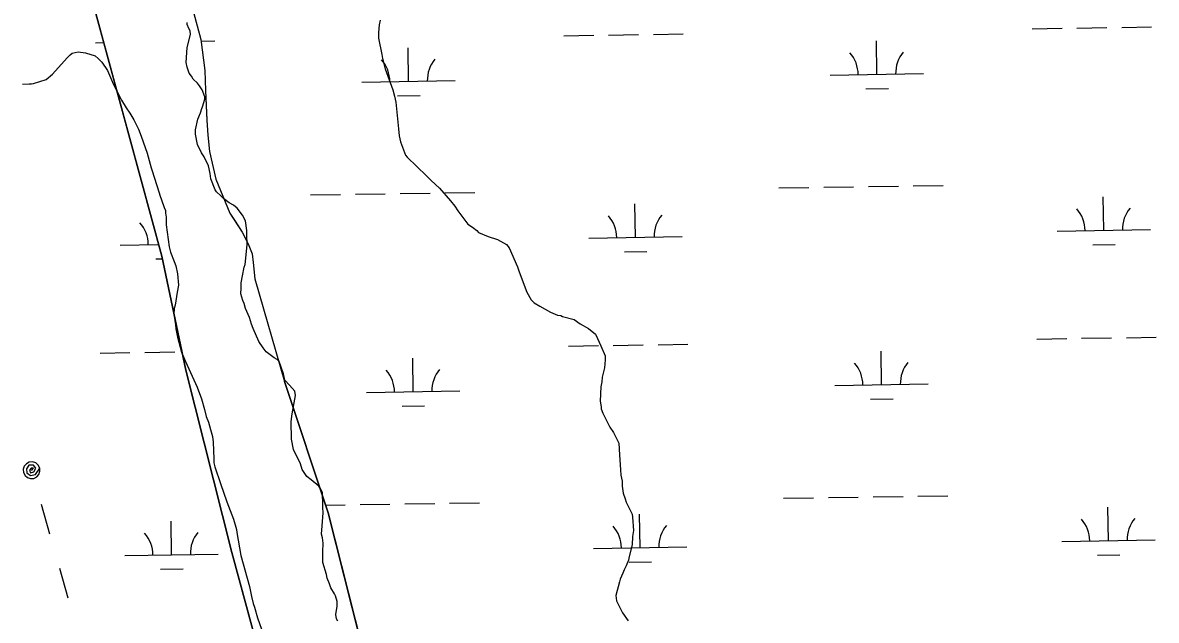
# Model space of a CAD drawing. Extents: x 3807117 to 3845308, y 337856 to 363736.
# Drawn here: x 3834768 to 3835982, y 348302 to 348942 of the extents above; entities that cross this region are included whole.
import ezdxf

# ---------------------------------------------------------------- set-up
doc = ezdxf.new("R2010")
doc.units = 0
for name, color, linetype in [('V-SITE-VEGE', 7, 'Continuous'), ('V-TOPO-SHOR', 7, 'Continuous'), ('V-UTIL-LINE', 7, 'Continuous'), ('V-WETL-SWMP', 7, 'Continuous')]:
    doc.layers.add(name, color=color, linetype=linetype)

msp = doc.modelspace()

# ---------------------------------------------------------------- linework, layer by layer
at = {"layer": 'V-SITE-VEGE'}
for points in [[(3834988.7, 348749.2), (3834982.7, 348753.8), (3834979.9, 348756.6), (3834975.3, 348760.7), (3834973.9, 348763.1), (3834969.3, 348774.6), (3834968.4, 348780.6), (3834966.5, 348788.8), (3834961.9, 348798.5), (3834959.1, 348802.7), (3834955, 348811.4), (3834952.6, 348822.5), (3834952.6, 348827.1), (3834955.4, 348838.6), (3834958.1, 348845.5), (3834959.5, 348850.1), (3834960.4, 348852), (3834962.7, 348860.3), (3834962.7, 348862.6), (3834959.9, 348870), (3834957.2, 348874.6), (3834954.9, 348877.3), (3834950.2, 348881.5), (3834948.4, 348884.7), (3834946.1, 348887.9), (3834943.8, 348894.4), (3834942.8, 348899.4), (3834943.7, 348915.6), (3834947.4, 348929.4), (3834946.9, 348933.5), (3834945.6, 348935.8), (3834943.7, 348940), (3834943.7, 348942.3)], [(3835150.6, 348944.9), (3835149.7, 348939.8), (3835148.8, 348931.5), (3835148.8, 348925.6), (3835152.5, 348908), (3835153, 348903.9), (3835155.8, 348892.8), (3835164.1, 348870.3), (3835166, 348863.4), (3835167.4, 348856.9), (3835169.2, 348838.9), (3835170.2, 348828.3), (3835171.1, 348821), (3835172.5, 348814.5), (3835177.6, 348800.2), (3835179.4, 348797.9), (3835200.2, 348778.1), (3835205.3, 348773.1), (3835214.1, 348764.8), (3835226.1, 348751), (3835230.7, 348745.5), (3835233.9, 348740.4), (3835244.5, 348726.1), (3835249.6, 348722.9), (3835254.2, 348719.2), (3835256.1, 348717.4), (3835266.2, 348712.8), (3835276.4, 348709.6), (3835286.1, 348704.5), (3835288.8, 348700.8), (3835297.6, 348680.6), (3835299.5, 348675.1), (3835307.8, 348653.4), (3835312.4, 348645.1), (3835315.7, 348641.9), (3835321.7, 348638.2), (3835333.2, 348631.8), (3835340.6, 348628.6), (3835344.2, 348628.1), (3835346.1, 348627.2), (3835358.5, 348624), (3835365, 348619.4), (3835373.8, 348614.3), (3835381.2, 348608.3), (3835383.5, 348603.7), (3835387.2, 348595.9), (3835391.8, 348584.9), (3835391.8, 348580.7), (3835390.9, 348572), (3835388.6, 348562.3), (3835388.1, 348557.2), (3835387.2, 348551.7), (3835386.3, 348536.5), (3835387.3, 348530.5), (3835387.3, 348528.2), (3835389.1, 348523.6), (3835396.5, 348508.4), (3835400.7, 348502.8), (3835406.2, 348491.3), (3835407.2, 348478.9), (3835408.1, 348462.7), (3835408.6, 348457.2), (3835410, 348450.8), (3835410, 348445.2), (3835410.9, 348437.9), (3835413.2, 348431.9), (3835414.2, 348428.2), (3835420.6, 348415.3), (3835421.1, 348412.1), (3835422, 348397.8), (3835421.1, 348391.3), (3835420.7, 348382.6), (3835417.5, 348370.1), (3835416.6, 348366), (3835414.3, 348360), (3835412, 348355.8), (3835410.6, 348352.1), (3835407.8, 348345.7), (3835406.9, 348342.9), (3835403.2, 348328.2), (3835403.7, 348322.6), (3835410.2, 348309.7), (3835416.2, 348301)], [(3834767.3, 348876.1), (3834774.6, 348876.6), (3834777, 348876.6), (3834779.3, 348877.1), (3834792.6, 348881.2), (3834799.5, 348886.8), (3834815.2, 348904.3), (3834818.4, 348907.5), (3834820.7, 348909.4), (3834827.1, 348910.8), (3834835, 348909.9), (3834845.1, 348906.7), (3834848.4, 348903.9), (3834852.5, 348899.8), (3834858.5, 348891), (3834865, 348875.8), (3834873.3, 348859.2), (3834878.4, 348850.9), (3834882.5, 348845), (3834886.7, 348838), (3834891.8, 348827.9), (3834894.6, 348820.5), (3834901.1, 348802.1), (3834905.2, 348786.5), (3834906.6, 348782.3), (3834908, 348777.7), (3834911.7, 348766.6), (3834915, 348756), (3834916.3, 348752.4), (3834919.1, 348744.1), (3834920.5, 348740.8), (3834920.5, 348738.1), (3834921.4, 348733.5), (3834921.4, 348725.6), (3834924.7, 348701.7), (3834926.1, 348696.1), (3834929.8, 348686), (3834931.7, 348681.4), (3834933.5, 348673.1), (3834934.5, 348660.7), (3834933.1, 348653.3), (3834930.8, 348639.5), (3834929.9, 348635.8), (3834929.4, 348629.8), (3834929.9, 348627.5), (3834931.3, 348618.3), (3834931.8, 348614.1), (3834933.6, 348604.9), (3834937.8, 348588.8), (3834942, 348579.1), (3834954.4, 348551.5), (3834959.1, 348539), (3834962.3, 348527.5), (3834964.2, 348520.1), (3834966.5, 348514.1), (3834968.8, 348505.9), (3834971.1, 348498.5), (3834971.6, 348492.5), (3834972.5, 348474.5), (3834972.5, 348470.4), (3834973.5, 348466.2), (3834979.5, 348448.3), (3834986.4, 348428.5), (3834993.4, 348410), (3834996.6, 348399), (3834997.1, 348395.7), (3835001.3, 348370.9), (3835010.5, 348337.7), (3835012.9, 348327.1), (3835014.7, 348319.7), (3835016.1, 348315.6), (3835019.3, 348304.1), (3835023.5, 348292.1)], [(3835105.1, 348300.5), (3835103.7, 348303.3), (3835103.2, 348307.9), (3835104.6, 348316.6), (3835104.6, 348321.7), (3835102.7, 348327.7), (3835101.8, 348330), (3835097.7, 348336.4), (3835096.3, 348340.6), (3835093.9, 348346.6), (3835093, 348350.7), (3835089.3, 348363.6), (3835089.3, 348378.4), (3835089.7, 348380.7), (3835089.7, 348384.4), (3835088.8, 348389.9), (3835087.9, 348394), (3835088.3, 348402.8), (3835089.7, 348416.6), (3835089.2, 348422.6), (3835089.2, 348425.4), (3835088.7, 348438.3), (3835086.9, 348442), (3835085, 348445.2), (3835076.7, 348452.1), (3835072.1, 348455.8), (3835069.8, 348459), (3835067, 348463.1), (3835065.2, 348469.1), (3835063.3, 348473.3), (3835061.9, 348475.6), (3835057.8, 348484.8), (3835055.5, 348495.8), (3835055.4, 348514.7), (3835056.3, 348523), (3835060, 348542.4), (3835059.1, 348547), (3835053.5, 348553.5), (3835048.5, 348559), (3835047.1, 348565.9), (3835042.4, 348578.8), (3835040.1, 348581.1), (3835036.9, 348582.9), (3835028.6, 348589.4), (3835025.4, 348593.5), (3835020.7, 348600.4), (3835014.7, 348614.2), (3835012.9, 348618.8), (3835010.6, 348626.2), (3835006.4, 348635.9), (3835005, 348641), (3835003.6, 348644.2), (3835001.3, 348651.6), (3835001.8, 348657.5), (3835001.7, 348663.1), (3835003.1, 348670.9), (3835004.9, 348680.1), (3835005.9, 348682.9), (3835008.1, 348704.1), (3835007.7, 348715.2), (3835007.6, 348719.3), (3835006.2, 348729.9), (3835003, 348735.9), (3834997.5, 348743.3), (3834993.3, 348746.5), (3834988.7, 348749.2)]]:
    msp.add_lwpolyline(points, dxfattribs=at)
at = {"layer": 'V-TOPO-SHOR'}
for points in [[(3834796.3, 349135), (3834916.5, 348691.8), (3834942.3, 348569.6), (3834991.8, 348374.3), (3835066.9, 348096.7), (3835145.2, 347779.1), (3835209.3, 347553.9)], [(3834947.2, 348966.8), (3834958.4, 348924.2), (3834962.9, 348890.7), (3834963.4, 348869.5), (3834964.1, 348853), (3834964.8, 348837.7), (3834966, 348821.7), (3834967.7, 348804.2), (3834974.4, 348774.4), (3834989.5, 348738), (3834995.1, 348729.4), (3835002.7, 348717.6), (3835009.3, 348705.2), (3835013.3, 348694.5), (3835014.7, 348685), (3835016.4, 348667.4), (3835048.2, 348557.6)], [(3835319.4, 347543.1), (3835206.1, 347976.9), (3835094.9, 348416.8), (3835048.2, 348557.6)]]:
    msp.add_lwpolyline(points, dxfattribs=at)
at = {"layer": 'V-UTIL-LINE'}
for points in [[(3834777.2, 348462.3), (3834779, 348464.5), (3834776.7, 348464.7), (3834775, 348462.6), (3834776.1, 348459.8), (3834779.4, 348460.6), (3834781.8, 348464.7), (3834779, 348467.9), (3834774.2, 348467.9), (3834771.7, 348464), (3834772, 348459.5), (3834776, 348456.8), (3834781.3, 348458), (3834785.8, 348464.8), (3834784.2, 348467.9), (3834781.6, 348470.2), (3834778.2, 348471.3), (3834774.7, 348471), (3834771.6, 348469.4), (3834769.3, 348466.7), (3834768.2, 348463.4), (3834768.5, 348459.9), (3834770.1, 348456.7), (3834772.8, 348454.5), (3834776.1, 348453.4), (3834779.6, 348453.7), (3834782.8, 348455.3), (3834785, 348457.9), (3834786.1, 348461.3), (3834785.8, 348464.8)], [(3834787.5, 348426.1), (3834796.4, 348394.4)], [(3834807, 348357.3), (3834816, 348325.7)]]:
    msp.add_lwpolyline(points, dxfattribs=at)
at = {"layer": 'V-WETL-SWMP'}
for p, q in [((3834916.5, 348691.8), (3834796.3, 349135)), ((3834947.2, 348966.8), (3834958.4, 348924.2)), ((3835347.4, 348928.2), (3835379.4, 348928.6)), ((3835395.4, 348928.9), (3835427.4, 348929.4)), ((3835443.4, 348929.6), (3835475.4, 348930.1)), ((3835849.2, 348935.7), (3835881.2, 348936.2)), ((3835897.2, 348936.4), (3835929.2, 348936.9)), ((3835945.2, 348937.1), (3835977.2, 348937.6)), ((3834845.5, 348920.6), (3834854.4, 348920.8)), ((3834958.4, 348924.2), (3834962.9, 348890.7)), ((3834958.6, 348922.3), (3834973.5, 348922.6)), ((3835181, 348879.2), (3835180.5, 348915.2)), ((3835682.9, 348886.8), (3835682.3, 348922.8)), ((3834962.9, 348890.7), (3834963.4, 348869.5)), ((3835131, 348878.5), (3835231, 348880)), ((3835632.9, 348886), (3835732.9, 348887.5)), ((3834963.4, 348869.5), (3834964.8, 348837.7)), ((3835671.1, 348871.1), (3835695.1, 348871.5)), ((3835169.3, 348863.6), (3835193.3, 348864)), ((3834964.8, 348837.7), (3834966, 348821.7)), ((3834966, 348821.7), (3834967.7, 348804.2)), ((3834967.7, 348804.2), (3834974.4, 348774.4)), ((3834974.4, 348774.4), (3834989.5, 348738)), ((3835076, 348757.6), (3835108, 348758.1)), ((3835124, 348758.3), (3835156, 348758.8)), ((3835172, 348759), (3835204, 348759.5)), ((3835220, 348759.7), (3835252, 348760.2)), ((3835577.9, 348765.1), (3835609.8, 348765.6)), ((3835625.8, 348765.8), (3835657.8, 348766.3)), ((3835673.8, 348766.5), (3835705.8, 348767)), ((3835721.8, 348767.3), (3835753.8, 348767.7)), ((3835424, 348712), (3835423.5, 348748)), ((3835925.9, 348719.6), (3835925.4, 348755.6)), ((3834989.5, 348738), (3835002.7, 348717.6)), ((3835875.9, 348718.8), (3835975.9, 348720.3)), ((3835002.7, 348717.6), (3835009.3, 348705.2)), ((3835374, 348711.3), (3835474, 348712.8)), ((3834872.2, 348703.8), (3834913.1, 348704.4)), ((3835009.3, 348705.2), (3835013.3, 348694.5)), ((3835412.3, 348696.4), (3835436.3, 348696.8)), ((3835914.1, 348704), (3835938.1, 348704.3)), ((3834910.4, 348688.9), (3834917.1, 348689)), ((3834942.3, 348569.6), (3834916.5, 348691.8)), ((3835013.3, 348694.5), (3835014.7, 348685)), ((3835014.7, 348685), (3835016.4, 348667.4)), ((3835016.4, 348667.4), (3835048.2, 348557.6)), ((3835854.2, 348603), (3835886.2, 348603.5)), ((3835902.2, 348603.8), (3835934.2, 348604.2)), ((3835950.2, 348604.5), (3835982.2, 348605)), ((3834850.5, 348588), (3834882.5, 348588.5)), ((3834898.5, 348588.7), (3834930.5, 348589.2)), ((3835352.4, 348595.5), (3835384.4, 348596)), ((3835400.4, 348596.2), (3835432.4, 348596.7)), ((3835448.4, 348597), (3835480.4, 348597.4)), ((3835687.9, 348554.1), (3835687.3, 348590.1)), ((3835186, 348546.6), (3835185.5, 348582.6)), ((3834991.8, 348374.3), (3834942.3, 348569.6)), ((3835048.2, 348557.6), (3835094.9, 348416.8)), ((3835637.9, 348553.4), (3835737.9, 348554.9)), ((3835136, 348545.9), (3835236, 348547.4)), ((3835676.1, 348538.5), (3835700.1, 348538.9)), ((3835174.3, 348531), (3835198.2, 348531.4)), ((3835582.8, 348432.5), (3835614.8, 348432.9)), ((3835630.8, 348433.2), (3835662.8, 348433.7)), ((3835678.8, 348433.9), (3835710.8, 348434.4)), ((3835726.8, 348434.6), (3835758.8, 348435.1)), ((3835092.2, 348425.1), (3835113, 348425.4)), ((3835094.9, 348416.8), (3835206.1, 347976.9)), ((3835129, 348425.7), (3835161, 348426.1)), ((3835177, 348426.4), (3835209, 348426.9)), ((3835225, 348427.1), (3835257, 348427.6)), ((3835930.9, 348386.9), (3835930.3, 348422.9)), ((3834927.2, 348371.9), (3834926.6, 348407.9)), ((3835429, 348379.4), (3835428.5, 348415.4)), ((3835379, 348378.7), (3835479, 348380.2)), ((3835880.9, 348386.2), (3835980.9, 348387.7)), ((3834877.2, 348371.1), (3834977.2, 348372.6)), ((3835066.9, 348096.7), (3834991.8, 348374.3)), ((3835919.1, 348371.3), (3835943.1, 348371.7)), ((3834915.4, 348356.3), (3834939.4, 348356.6)), ((3835417.3, 348363.8), (3835441.3, 348364.2))]:
    msp.add_line(p, q, dxfattribs=at)
for centre, start, end in [((3835125.8, 348878.9), 0.0865, 41.6302), ((3835236.3, 348880.5), 140.0865, 181.6302), ((3835627.6, 348886.4), 0.0865, 41.6302), ((3835738.1, 348888.1), 140.0865, 181.6302), ((3835368.8, 348711.7), 0.0865, 41.6302), ((3835479.3, 348713.4), 140.0865, 181.6302), ((3835870.6, 348719.2), 0.0865, 41.6302), ((3835981.1, 348720.9), 140.0865, 181.6302), ((3834866.9, 348704.2), 0.0865, 41.6302), ((3835632.6, 348553.8), 0.0865, 41.6302), ((3835743.1, 348555.4), 140.0865, 181.6302), ((3835130.8, 348546.2), 0.0865, 41.6302), ((3835241.2, 348547.9), 140.0865, 181.6302), ((3835875.6, 348386.6), 0.0865, 41.6302), ((3835986.1, 348388.2), 140.0865, 181.6302), ((3834871.9, 348371.5), 0.0865, 41.6302), ((3834982.4, 348373.2), 140.0865, 181.6302), ((3835373.8, 348379.1), 0.0865, 41.6302), ((3835484.3, 348380.7), 140.0865, 181.6302)]:
    msp.add_arc(centre, 35.2, start, end, dxfattribs=at)

doc.saveas('drawing.dxf')
